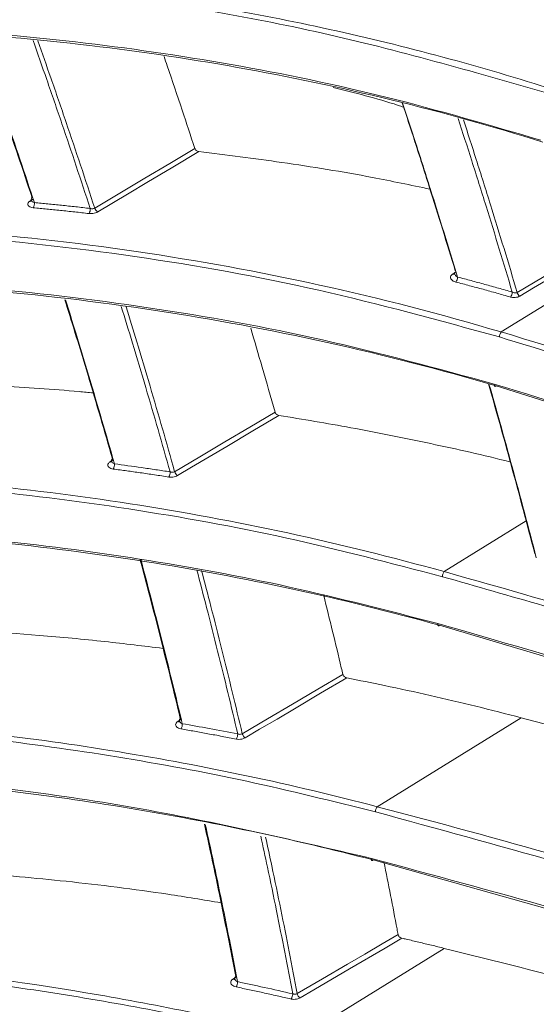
# Model space of a CAD drawing. Header units: millimetres. Extents: x 0 to 1118, y 0 to 864.
# Tile 292 of 313: x 845 to 851, y 587 to 599. Entities that reach past the tile are written whole.
import ezdxf

# ---------------------------------------------------------------- set-up
doc = ezdxf.new("R2010")
doc.units = ezdxf.units.MM

msp = doc.modelspace()

# ---------------------------------------------------------------- linework, layer by layer
at = {"color": 9, "linetype": 'Continuous', "lineweight": 0}
for p, q in [((844.918, 596.776), (844.957, 596.802)), ((850.62, 595.194), (852.366, 596.271)), ((850.033, 595.895), (850.072, 595.922)), ((845.887, 593.622), (845.927, 593.649)), ((849.929, 592.296), (850.922, 592.909)), ((846.707, 590.484), (846.749, 590.512)), ((849.118, 589.454), (850.861, 590.529)), ((848.189, 586.667), (849.93, 587.741)), ((847.375, 587.369), (847.419, 587.398))]:
    msp.add_line(p, q, dxfattribs=at)
at = {"color": 7, "linetype": 'Continuous', "lineweight": 15}
msp.add_line((851.556, 590.343), (850.861, 590.529), dxfattribs=at)
at = {"color": 9, "linetype": 'Continuous', "lineweight": 0, "flags": 128}
for points in [[(845.702, 596.692), (846.005, 596.872), (846.308, 597.053), (846.61, 597.233), (846.913, 597.414)], [(846.961, 597.376), (846.647, 597.188), (846.332, 597.001), (846.12, 596.874), (845.908, 596.748), (845.739, 596.647)], [(850.814, 595.671), (851.12, 595.852), (851.426, 596.033), (851.636, 596.157), (851.846, 596.281), (852.038, 596.394)], [(852.078, 596.355), (851.879, 596.237), (851.445, 595.981), (851.012, 595.726), (850.846, 595.628)], [(850.536, 594.564), (850.536, 594.555), (850.537, 594.548), (850.538, 594.542), (850.541, 594.538), (850.544, 594.536), (850.548, 594.536), (850.553, 594.538), (850.558, 594.542)], [(846.669, 593.505), (846.973, 593.685), (847.277, 593.865), (847.58, 594.045), (847.884, 594.225)], [(847.931, 594.185), (847.616, 593.998), (847.3, 593.811), (847.087, 593.684), (846.874, 593.558), (846.705, 593.458)], [(849.852, 591.669), (849.852, 591.66), (849.852, 591.653), (849.854, 591.647), (849.857, 591.644), (849.86, 591.642), (849.864, 591.642), (849.868, 591.644), (849.872, 591.648)], [(847.487, 590.336), (847.792, 590.515), (848.096, 590.695), (848.4, 590.874), (848.705, 591.053)], [(848.752, 591.011), (848.435, 590.825), (848.119, 590.639), (847.908, 590.514), (847.697, 590.39), (847.523, 590.287)], [(849.049, 588.829), (849.049, 588.821), (849.05, 588.814), (849.052, 588.809), (849.054, 588.805), (849.057, 588.803), (849.061, 588.803), (849.065, 588.806), (849.069, 588.81)], [(848.152, 587.193), (848.457, 587.371), (848.762, 587.55), (848.971, 587.672), (849.179, 587.794), (849.373, 587.908)], [(849.419, 587.863), (849.214, 587.743), (848.784, 587.492), (848.355, 587.24), (848.186, 587.142)]]:
    msp.add_lwpolyline(points, dxfattribs=at)
at = {"color": 7, "linetype": 'Continuous', "lineweight": 15, "flags": 128}
for points in [[(866.963, 587.954), (866.146, 588.413), (864.454, 589.293), (862.691, 590.131), (860.861, 590.931), (858.98, 591.692), (854.853, 593.189), (850.558, 594.542), (850.558, 594.542), (850.558, 594.542)], [(867.744, 584.683), (866.165, 585.548), (864.331, 586.457), (862.423, 587.319), (860.445, 588.14), (858.413, 588.919), (854.222, 590.355), (849.872, 591.648), (849.872, 591.648), (849.872, 591.648)], [(868.383, 581.493), (865.928, 582.803), (863.274, 584.033), (860.546, 585.154), (857.716, 586.195), (853.468, 587.575), (849.069, 588.81), (849.069, 588.81), (849.069, 588.81)]]:
    msp.add_lwpolyline(points, dxfattribs=at)
at = {"color": 9, "linetype": 'Continuous', "lineweight": 0}
for centre, radius, start, end in [((844.928, 596.797), 0.0234, 246.421, 300.5902), ((844.87, 596.747), 0.103, 330.393, 6.3427), ((845.544, 596.679), 0.104, 329.656, 5.2779), ((845.777, 596.715), 0.0784, 197.7748, 241.1386), ((850.047, 595.919), 0.0279, 239.2749, 288.7127), ((849.981, 595.862), 0.111, 324.6946, 358.0324), ((850.641, 595.683), 0.113, 323.9361, 356.9122), ((850.892, 595.696), 0.0825, 197.3309, 235.8854), ((850.712, 595.126), 0.114, 143.7382, 176.283), ((845.898, 593.643), 0.0233, 242.1362, 301.9088), ((845.831, 593.592), 0.11, 330.2313, 4.1422), ((846.503, 593.497), 0.111, 329.495, 3.0721), ((846.747, 593.527), 0.0805, 195.9593, 239.1283), ((850.027, 592.229), 0.119, 145.4704, 176.7884), ((846.72, 590.508), 0.0276, 242.0502, 284.0814), ((846.644, 590.453), 0.118, 330.069, 1.9904), ((847.313, 590.332), 0.119, 329.3343, 0.9066), ((847.567, 590.356), 0.0821, 194.08, 237.2991), ((849.223, 589.386), 0.125, 147.1454, 177.3008), ((847.388, 587.39), 0.025, 236.8561, 300.1509), ((847.303, 587.338), 0.127, 329.9157, 359.8836), ((847.969, 587.194), 0.128, 329.1852, 358.7924), ((848.233, 587.21), 0.0832, 192.128, 235.6451)]:
    msp.add_arc(centre, radius, start, end, dxfattribs=at)
for points, knots in [([(830.99, 597.915), (830.99, 597.915), (831.732, 598.139), (833.224, 598.545), (835.487, 599.026), (837.771, 599.367), (840.242, 599.576), (842.89, 599.6), (845.692, 599.383), (848.47, 598.914), (850.288, 598.43), (851.189, 598.145), (851.189, 598.145)], [0, 0, 0, 0, 0.000001, 0.111086, 0.222167, 0.334764, 0.447357, 0.585045, 0.7236, 0.861309, 0.999999, 1, 1, 1, 1]), ([(851.166, 598.086), (850.267, 598.344), (848.461, 598.863), (845.689, 599.317), (842.885, 599.539), (840.252, 599.514), (837.799, 599.309), (835.528, 598.97), (833.257, 598.498), (831.75, 598.068), (830.996, 597.853)], [0, 0, 0, 0, 0.1376894, 0.2763789, 0.4140537, 0.5526178, 0.6636792, 0.7747446, 0.8873706, 1, 1, 1, 1]), ([(845.647, 596.688), (845.591, 596.859), (845.479, 597.199), (845.304, 597.719), (845.13, 598.226), (845.011, 598.562), (844.956, 598.72)], [0, 0, 0, 0, 0.251667, 0.503362, 0.767458, 1, 1, 1, 1]), ([(845.014, 598.715), (845.067, 598.565), (845.183, 598.236), (845.355, 597.735), (845.532, 597.21), (845.646, 596.864), (845.702, 596.692)], [0, 0, 0, 0, 0.222083, 0.487393, 0.743682, 1, 1, 1, 1]), ([(850.753, 595.677), (850.701, 595.85), (850.597, 596.197), (850.434, 596.726), (850.268, 597.252), (850.154, 597.605), (850.099, 597.776)], [0, 0, 0, 0, 0.24771, 0.495443, 0.75634, 1, 1, 1, 1]), ([(850.164, 597.758), (850.215, 597.599), (850.325, 597.257), (850.489, 596.739), (850.654, 596.202), (850.761, 595.848), (850.814, 595.671)], [0, 0, 0, 0, 0.228102, 0.490679, 0.745327, 1, 1, 1, 1]), ([(844.918, 596.776), (844.914, 596.773), (844.903, 596.764), (844.892, 596.748), (844.892, 596.73), (844.904, 596.714), (844.927, 596.701), (844.948, 596.698), (844.959, 596.696)], [0, 0, 0, 0, 0.102387, 0.276395, 0.456438, 0.638803, 0.81935, 1, 1, 1, 1]), ([(844.935, 596.789), (844.935, 596.789), (844.935, 596.784), (844.942, 596.776), (844.954, 596.765), (844.966, 596.761), (844.972, 596.759)], [0, 0, 0, 0, 0.005776, 0.338023, 0.670579, 1, 1, 1, 1]), ([(844.972, 596.759), (845.026, 596.753), (845.136, 596.743), (845.303, 596.726), (845.474, 596.708), (845.589, 596.695), (845.647, 596.688)], [0, 0, 0, 0, 0.242992, 0.485989, 0.742991, 1, 1, 1, 1]), ([(845.633, 596.626), (845.576, 596.633), (845.46, 596.646), (845.29, 596.664), (845.123, 596.681), (845.014, 596.691), (844.959, 596.696)], [0, 0, 0, 0, 0.257002, 0.51401, 0.757002, 1, 1, 1, 1]), ([(845.633, 596.626), (845.638, 596.626), (845.654, 596.625), (845.681, 596.627), (845.713, 596.634), (845.731, 596.642), (845.739, 596.647)], [0, 0, 0, 0, 0.144515, 0.432422, 0.716099, 1, 1, 1, 1]), ([(845.647, 596.688), (845.65, 596.688), (845.658, 596.685), (845.672, 596.683), (845.689, 596.685), (845.698, 596.689), (845.702, 596.692)], [0, 0, 0, 0, 0.151658, 0.446002, 0.725812, 1, 1, 1, 1]), ([(832.928, 595.51), (832.928, 595.51), (833.649, 595.678), (835.096, 595.974), (837.285, 596.295), (839.488, 596.485), (841.717, 596.538), (843.959, 596.444), (846.204, 596.194), (848.43, 595.787), (849.894, 595.41), (850.62, 595.194), (850.62, 595.194)], [0, 0, 0, 0, 0.000001, 0.122322, 0.24464, 0.368523, 0.492402, 0.61903, 0.746162, 0.872802, 0.999999, 1, 1, 1, 1]), ([(850.598, 595.134), (849.872, 595.333), (848.417, 595.733), (846.195, 596.13), (843.951, 596.382), (841.721, 596.474), (839.511, 596.423), (837.32, 596.235), (835.124, 595.922), (833.663, 595.605), (832.932, 595.447)], [0, 0, 0, 0, 0.1266283, 0.2538223, 0.3804425, 0.5075781, 0.629876, 0.7521776, 0.8760871, 1, 1, 1, 1]), ([(850.033, 595.895), (850.031, 595.893), (850.021, 595.887), (850.009, 595.872), (850.006, 595.849), (850.016, 595.828), (850.038, 595.809), (850.06, 595.802), (850.071, 595.798)], [0, 0, 0, 0, 0.042139, 0.218886, 0.409398, 0.607488, 0.803685, 1, 1, 1, 1]), ([(850.732, 595.617), (850.676, 595.633), (850.566, 595.664), (850.401, 595.71), (850.236, 595.754), (850.126, 595.783), (850.071, 595.798)], [0, 0, 0, 0, 0.251516, 0.503039, 0.751516, 1, 1, 1, 1]), ([(850.092, 595.858), (850.147, 595.844), (850.256, 595.815), (850.422, 595.77), (850.587, 595.724), (850.698, 595.693), (850.753, 595.677)], [0, 0, 0, 0, 0.248477, 0.496961, 0.748477, 1, 1, 1, 1]), ([(850.753, 595.677), (850.758, 595.675), (850.768, 595.67), (850.784, 595.666), (850.796, 595.666), (850.806, 595.668), (850.81, 595.67), (850.814, 595.671)], [0, 0, 0, 0, 0.243372, 0.513074, 0.760683, 0.793698, 1, 1, 1, 1]), ([(850.732, 595.617), (850.74, 595.615), (850.759, 595.611), (850.79, 595.61), (850.821, 595.616), (850.838, 595.624), (850.846, 595.628)], [0, 0, 0, 0, 0.225707, 0.488279, 0.743982, 1, 1, 1, 1]), ([(846.614, 593.503), (846.566, 593.673), (846.47, 594.013), (846.318, 594.532), (846.17, 595.029), (846.069, 595.356), (846.023, 595.503)], [0, 0, 0, 0, 0.25536, 0.510747, 0.778607, 1, 1, 1, 1]), ([(846.081, 595.497), (846.125, 595.356), (846.223, 595.037), (846.37, 594.546), (846.523, 594.022), (846.621, 593.677), (846.669, 593.505)], [0, 0, 0, 0, 0.210749, 0.480028, 0.74, 1, 1, 1, 1]), ([(850.62, 595.194), (850.62, 595.194), (852.068, 594.764), (854.923, 593.859), (858.385, 592.596), (861.077, 591.493), (862.937, 590.664), (864.613, 589.851), (865.862, 589.197), (866.582, 588.788), (866.82, 588.653)], [0, 0, 0, 0, 0.000001, 0.246125, 0.492209, 0.618649, 0.745081, 0.847307, 0.949527, 1, 1, 1, 1]), ([(866.786, 588.592), (866.548, 588.727), (865.775, 589.167), (864.409, 589.88), (862.666, 590.715), (860.86, 591.51), (858.831, 592.339), (856.426, 593.244), (853.631, 594.207), (851.61, 594.825), (850.598, 595.134)], [0, 0, 0, 0, 0.050452, 0.164245, 0.278278, 0.39291, 0.507699, 0.654165, 0.826929, 1, 1, 1, 1]), ([(845.887, 593.622), (845.882, 593.619), (845.871, 593.61), (845.861, 593.594), (845.86, 593.574), (845.873, 593.557), (845.895, 593.544), (845.916, 593.539), (845.927, 593.537)], [0, 0, 0, 0, 0.1046412, 0.2790418, 0.4586014, 0.640098, 0.8200038, 1, 1, 1, 1]), ([(845.905, 593.632), (845.905, 593.632), (845.906, 593.627), (845.912, 593.618), (845.924, 593.607), (845.935, 593.602), (845.941, 593.6)], [0, 0, 0, 0, 0.0197393, 0.3472703, 0.675052, 1, 1, 1, 1]), ([(846.599, 593.44), (846.542, 593.449), (846.426, 593.467), (846.257, 593.492), (846.09, 593.515), (845.981, 593.53), (845.927, 593.537)], [0, 0, 0, 0, 0.257282, 0.514569, 0.757282, 1, 1, 1, 1]), ([(845.941, 593.6), (846.05, 593.585), (846.217, 593.562), (846.441, 593.529), (846.557, 593.511), (846.614, 593.503)], [0, 0, 0, 0, 0.48543, 0.742712, 1, 1, 1, 1]), ([(834.826, 593.002), (834.826, 593.002), (835.442, 593.104), (836.675, 593.278), (838.533, 593.448), (840.399, 593.525), (842.292, 593.503), (844.205, 593.376), (846.13, 593.136), (848.042, 592.783), (849.302, 592.471), (849.929, 592.296), (849.929, 592.296)], [0, 0, 0, 0, 0.000001, 0.121674, 0.243345, 0.366131, 0.488915, 0.616491, 0.744432, 0.872018, 0.999999, 1, 1, 1, 1]), ([(849.908, 592.235), (849.282, 592.399), (848.028, 592.726), (846.119, 593.071), (844.194, 593.313), (842.29, 593.439), (840.409, 593.461), (838.552, 593.385), (836.69, 593.22), (835.448, 593.032), (834.828, 592.938)], [0, 0, 0, 0, 0.127578, 0.255557, 0.383129, 0.511071, 0.632731, 0.754394, 0.877196, 1, 1, 1, 1]), ([(846.599, 593.44), (846.604, 593.439), (846.62, 593.437), (846.647, 593.439), (846.68, 593.445), (846.697, 593.454), (846.705, 593.458)], [0, 0, 0, 0, 0.14327, 0.431216, 0.715506, 1, 1, 1, 1]), ([(846.614, 593.503), (846.617, 593.502), (846.625, 593.499), (846.639, 593.497), (846.656, 593.499), (846.665, 593.503), (846.669, 593.505)], [0, 0, 0, 0, 0.149582, 0.443231, 0.72406, 1, 1, 1, 1]), ([(847.432, 590.334), (847.393, 590.501), (847.314, 590.834), (847.188, 591.343), (847.063, 591.838), (846.977, 592.166), (846.937, 592.319)], [0, 0, 0, 0, 0.252492, 0.505011, 0.769915, 1, 1, 1, 1]), ([(846.995, 592.308), (847.033, 592.164), (847.117, 591.844), (847.241, 591.355), (847.367, 590.842), (847.447, 590.505), (847.487, 590.336)], [0, 0, 0, 0, 0.218662, 0.485444, 0.742708, 1, 1, 1, 1]), ([(867.596, 585.304), (867.103, 585.581), (866.035, 586.179), (864.296, 587.04), (862.405, 587.901), (860.447, 588.718), (858.717, 589.386), (856.846, 590.067), (854.83, 590.755), (852.385, 591.527), (850.727, 592.001), (849.908, 592.235)], [0, 0, 0, 0, 0.096108, 0.207877, 0.319889, 0.432509, 0.545288, 0.610664, 0.741431, 0.872365, 1, 1, 1, 1]), ([(849.929, 592.296), (849.929, 592.296), (851.394, 591.887), (854.288, 591.023), (858.006, 589.741), (861.134, 588.522), (863.704, 587.404), (865.872, 586.349), (867.136, 585.641), (867.63, 585.364)], [0, 0, 0, 0, 0.000001, 0.227328, 0.454625, 0.604366, 0.754186, 0.903851, 1, 1, 1, 1]), ([(836.672, 590.39), (836.672, 590.39), (837.691, 590.49), (839.739, 590.61), (842.851, 590.53), (845.991, 590.169), (848.083, 589.726), (849.118, 589.454), (849.118, 589.454)], [0, 0, 0, 0, 0.000001, 0.243758, 0.489026, 0.7445, 0.999999, 1, 1, 1, 1]), ([(849.098, 589.392), (848.58, 589.52), (847.544, 589.777), (845.971, 590.068), (844.388, 590.289), (842.315, 590.477), (839.739, 590.556), (837.695, 590.402), (836.67, 590.325)], [0, 0, 0, 0, 0.127633, 0.255525, 0.383153, 0.511025, 0.754739, 1, 1, 1, 1]), ([(846.707, 590.484), (846.702, 590.481), (846.691, 590.472), (846.681, 590.455), (846.68, 590.435), (846.693, 590.417), (846.715, 590.402), (846.736, 590.397), (846.746, 590.394)], [0, 0, 0, 0, 0.1072767, 0.2820282, 0.4610494, 0.6415989, 0.8207598, 1, 1, 1, 1]), ([(846.762, 590.457), (846.756, 590.46), (846.745, 590.465), (846.734, 590.476), (846.727, 590.485), (846.727, 590.49), (846.727, 590.49)], [0, 0, 0, 0, 0.322164, 0.646897, 0.971546, 1, 1, 1, 1]), ([(846.762, 590.457), (846.87, 590.438), (847.094, 590.399), (847.317, 590.356), (847.432, 590.334)], [0, 0, 0, 0, 0.484658, 1, 1, 1, 1]), ([(847.416, 590.271), (847.358, 590.282), (847.244, 590.305), (847.074, 590.336), (846.909, 590.366), (846.8, 590.385), (846.746, 590.394)], [0, 0, 0, 0, 0.257668, 0.515342, 0.757668, 1, 1, 1, 1]), ([(847.487, 590.336), (847.483, 590.334), (847.474, 590.33), (847.457, 590.328), (847.443, 590.33), (847.435, 590.333), (847.432, 590.334)], [0, 0, 0, 0, 0.277962, 0.560038, 0.853131, 1, 1, 1, 1]), ([(847.416, 590.271), (847.421, 590.271), (847.436, 590.268), (847.464, 590.268), (847.497, 590.274), (847.514, 590.283), (847.523, 590.287)], [0, 0, 0, 0, 0.141439, 0.429601, 0.714709, 1, 1, 1, 1]), ([(868.263, 582.098), (867.411, 582.567), (865.97, 583.359), (863.788, 584.374), (861.83, 585.216), (859.808, 586.013), (857.053, 587.018), (853.511, 588.183), (850.571, 588.988), (849.098, 589.392)], [0, 0, 0, 0, 0.153037, 0.258526, 0.364223, 0.470448, 0.576815, 0.788016, 1, 1, 1, 1]), ([(849.118, 589.454), (849.118, 589.454), (850.6, 589.065), (853.527, 588.239), (857.309, 587.005), (860.515, 585.823), (863.171, 584.731), (865.801, 583.529), (867.443, 582.628), (868.297, 582.159)], [0, 0, 0, 0, 0.000001, 0.211574, 0.423127, 0.564384, 0.705713, 0.84691, 1, 1, 1, 1]), ([(848.098, 587.191), (848.066, 587.358), (848.002, 587.693), (847.9, 588.204), (847.804, 588.672), (847.738, 588.973), (847.711, 589.098)], [0, 0, 0, 0, 0.263988, 0.528005, 0.804656, 1, 1, 1, 1]), ([(847.769, 589.086), (847.794, 588.969), (847.858, 588.677), (847.953, 588.215), (848.056, 587.7), (848.12, 587.362), (848.152, 587.193)], [0, 0, 0, 0, 0.183544, 0.462375, 0.731173, 1, 1, 1, 1]), ([(838.452, 587.674), (838.452, 587.674), (839.257, 587.699), (840.869, 587.699), (843.305, 587.539), (845.751, 587.208), (847.38, 586.867), (848.189, 586.667), (848.189, 586.667)], [0, 0, 0, 0, 0.000001, 0.24555, 0.492042, 0.746013, 0.999999, 1, 1, 1, 1]), ([(848.17, 586.604), (847.766, 586.7), (846.956, 586.891), (845.733, 587.121), (844.503, 587.311), (842.883, 587.499), (840.864, 587.64), (839.254, 587.618), (838.448, 587.607)], [0, 0, 0, 0, 0.126925, 0.254, 0.380922, 0.507987, 0.753513, 1, 1, 1, 1]), ([(847.375, 587.369), (847.37, 587.366), (847.358, 587.357), (847.348, 587.339), (847.348, 587.318), (847.36, 587.299), (847.382, 587.283), (847.403, 587.277), (847.413, 587.274)], [0, 0, 0, 0, 0.110223, 0.285267, 0.463701, 0.643249, 0.82159, 1, 1, 1, 1]), ([(847.43, 587.338), (847.425, 587.34), (847.414, 587.345), (847.403, 587.357), (847.397, 587.366), (847.397, 587.371), (847.397, 587.372)], [0, 0, 0, 0, 0.3161255, 0.6345469, 0.9531314, 1, 1, 1, 1]), ([(847.43, 587.338), (847.538, 587.315), (847.761, 587.268), (847.983, 587.217), (848.098, 587.191)], [0, 0, 0, 0, 0.483641, 1, 1, 1, 1]), ([(848.079, 587.128), (848.022, 587.141), (847.908, 587.167), (847.739, 587.205), (847.575, 587.24), (847.467, 587.263), (847.413, 587.274)], [0, 0, 0, 0, 0.258176, 0.516359, 0.758177, 1, 1, 1, 1]), ([(848.079, 587.128), (848.084, 587.127), (848.1, 587.124), (848.127, 587.124), (848.16, 587.129), (848.178, 587.137), (848.186, 587.142)], [0, 0, 0, 0, 0.139028, 0.427585, 0.713712, 1, 1, 1, 1]), ([(848.152, 587.193), (848.148, 587.191), (848.139, 587.186), (848.122, 587.185), (848.108, 587.187), (848.1, 587.19), (848.098, 587.191)], [0, 0, 0, 0, 0.280238, 0.563783, 0.856462, 1, 1, 1, 1])]:
    msp.add_open_spline(points, degree=3, knots=knots, dxfattribs=at)
at = {"color": 7, "linetype": 'Continuous', "lineweight": 15}
for points, knots in [([(831.243, 597.266), (832.292, 597.557), (834.395, 598.142), (837.518, 598.665), (840.586, 598.925), (843.216, 598.908), (845.474, 598.721), (847.364, 598.445), (849.244, 598.056), (850.481, 597.694), (851.1, 597.513)], [0, 0, 0, 0, 0.159169, 0.31939, 0.467986, 0.617595, 0.712568, 0.807538, 0.90377, 1, 1, 1, 1]), ([(851.122, 597.491), (851.122, 597.491), (850.516, 597.681), (849.292, 598.021), (847.424, 598.415), (845.526, 598.692), (843.259, 598.881), (840.62, 598.897), (837.559, 598.641), (834.433, 598.103), (832.323, 597.554), (831.272, 597.237), (831.272, 597.237)], [0, 0, 0, 0, 0.000001, 0.094786, 0.189896, 0.285971, 0.382358, 0.530941, 0.680563, 0.839741, 0.999999, 1, 1, 1, 1]), ([(844.945, 596.818), (844.889, 596.986), (844.777, 597.322), (844.602, 597.837), (844.433, 598.322), (844.32, 598.639), (844.271, 598.777)], [0, 0, 0, 0, 0.257308, 0.514644, 0.788084, 1, 1, 1, 1]), ([(844.278, 598.776), (844.329, 598.632), (844.445, 598.309), (844.618, 597.811), (844.798, 597.283), (844.914, 596.933), (844.972, 596.759)], [0, 0, 0, 0, 0.214342, 0.480213, 0.740091, 1, 1, 1, 1]), ([(846.913, 597.414), (846.862, 597.568), (846.753, 597.9), (846.629, 598.27), (846.554, 598.486), (846.541, 598.524)], [0, 0, 0, 0, 0.415976, 0.898633, 1, 1, 1, 1]), ([(848.586, 598.149), (848.847, 598.086), (849.129, 598.018), (849.417, 597.92), (849.439, 597.912)], [0, 0, 0, 0, 0.924059, 1, 1, 1, 1]), ([(850.064, 595.933), (850.013, 596.102), (849.909, 596.441), (849.746, 596.962), (849.585, 597.469), (849.474, 597.807), (849.422, 597.964)], [0, 0, 0, 0, 0.250442, 0.500907, 0.76885, 1, 1, 1, 1]), ([(849.427, 597.963), (849.481, 597.8), (849.594, 597.455), (849.76, 596.932), (849.929, 596.393), (850.037, 596.037), (850.092, 595.858)], [0, 0, 0, 0, 0.231998, 0.490915, 0.745444, 1, 1, 1, 1]), ([(846.913, 597.414), (846.915, 597.409), (846.919, 597.4), (846.93, 597.388), (846.945, 597.379), (846.955, 597.377), (846.961, 597.376)], [0, 0, 0, 0, 0.235551, 0.470812, 0.714107, 1, 1, 1, 1]), ([(849.758, 596.922), (849.526, 596.97), (848.931, 597.094), (847.998, 597.246), (847.296, 597.334), (846.961, 597.376)], [0, 0, 0, 0, 0.250939, 0.642831, 1, 1, 1, 1]), ([(844.945, 596.818), (844.943, 596.816), (844.937, 596.811), (844.933, 596.801), (844.934, 596.793), (844.935, 596.789)], [0, 0, 0, 0, 0.218924, 0.599333, 1, 1, 1, 1]), ([(844.934, 596.789), (844.935, 596.786), (844.937, 596.779), (844.933, 596.772), (844.934, 596.773), (844.934, 596.773)], [0, 0, 0, 0, 0.418129, 0.900778, 1, 1, 1, 1]), ([(833.149, 594.857), (833.893, 595.018), (835.384, 595.34), (837.635, 595.653), (839.893, 595.834), (842.103, 595.865), (844.259, 595.755), (846.364, 595.508), (848.463, 595.129), (849.845, 594.752), (850.536, 594.564)], [0, 0, 0, 0, 0.128383, 0.257187, 0.385582, 0.514447, 0.634915, 0.75538, 0.877692, 1, 1, 1, 1]), ([(850.558, 594.542), (850.558, 594.542), (849.882, 594.741), (848.517, 595.092), (846.434, 595.479), (844.317, 595.728), (842.143, 595.839), (839.922, 595.807), (837.666, 595.628), (835.414, 595.307), (833.921, 595.003), (833.176, 594.829), (833.176, 594.829)], [0, 0, 0, 0, 0.000001, 0.120194, 0.240866, 0.362957, 0.485507, 0.613901, 0.742775, 0.871174, 0.999999, 1, 1, 1, 1]), ([(850.055, 595.899), (850.056, 595.897), (850.056, 595.893), (850.055, 595.891), (850.055, 595.891)], [0, 0, 0, 0, 0.57149, 1, 1, 1, 1]), ([(850.056, 595.899), (850.057, 595.895), (850.061, 595.885), (850.073, 595.87), (850.086, 595.862), (850.092, 595.858)], [0, 0, 0, 0, 0.271409, 0.63692, 1, 1, 1, 1]), ([(845.916, 593.661), (845.868, 593.829), (845.771, 594.164), (845.619, 594.679), (845.476, 595.152), (845.38, 595.457), (845.341, 595.584)], [0, 0, 0, 0, 0.262231, 0.524491, 0.802776, 1, 1, 1, 1]), ([(845.349, 595.583), (845.391, 595.449), (845.488, 595.137), (845.635, 594.65), (845.791, 594.123), (845.891, 593.774), (845.941, 593.6)], [0, 0, 0, 0, 0.20198, 0.472278, 0.736124, 1, 1, 1, 1]), ([(847.59, 595.24), (847.636, 595.083), (847.736, 594.744), (847.832, 594.406), (847.884, 594.225)], [0, 0, 0, 0, 0.464031, 1, 1, 1, 1]), ([(845.684, 594.457), (845.627, 594.462), (845.249, 594.5), (844.547, 594.542), (843.614, 594.583), (843.002, 594.588), (842.714, 594.591)], [0, 0, 0, 0, 0.057996, 0.383468, 0.709619, 1, 1, 1, 1]), ([(851.026, 592.512), (850.979, 592.691), (850.886, 593.049), (850.74, 593.587), (850.601, 594.093), (850.508, 594.419), (850.466, 594.566)], [0, 0, 0, 0, 0.26193, 0.523887, 0.786607, 1, 1, 1, 1]), ([(850.472, 594.564), (850.516, 594.41), (850.611, 594.076), (850.754, 593.558), (850.901, 593.011), (850.997, 592.645), (851.044, 592.462)], [0, 0, 0, 0, 0.219229, 0.476232, 0.738102, 1, 1, 1, 1]), ([(850.536, 594.564), (851.971, 594.125), (854.848, 593.245), (858.246, 592.007), (860.827, 590.964), (862.649, 590.168), (864.419, 589.329), (865.851, 588.585), (866.683, 588.118), (866.962, 587.957), (866.962, 587.957)], [0, 0, 0, 0, 0.242459, 0.4858, 0.599181, 0.712706, 0.826755, 0.941028, 0.999999, 1, 1, 1, 1]), ([(847.884, 594.225), (847.886, 594.22), (847.889, 594.211), (847.9, 594.199), (847.913, 594.19), (847.924, 594.186), (847.931, 594.185), (847.931, 594.185)], [0, 0, 0, 0, 0.232401, 0.464523, 0.704403, 0.965204, 1, 1, 1, 1]), ([(850.731, 593.621), (850.728, 593.622), (850.409, 593.706), (849.766, 593.846), (848.836, 594.037), (848.222, 594.137), (847.931, 594.185)], [0, 0, 0, 0, 0.002613, 0.346202, 0.690615, 1, 1, 1, 1]), ([(845.916, 593.661), (845.914, 593.659), (845.908, 593.654), (845.903, 593.644), (845.905, 593.636), (845.905, 593.632)], [0, 0, 0, 0, 0.22761, 0.614512, 1, 1, 1, 1]), ([(845.905, 593.632), (845.906, 593.629), (845.907, 593.623), (845.903, 593.617), (845.904, 593.618), (845.904, 593.618)], [0, 0, 0, 0, 0.515997, 0.995398, 1, 1, 1, 1]), ([(835.012, 592.349), (835.643, 592.444), (836.907, 592.634), (838.809, 592.798), (840.713, 592.867), (842.589, 592.833), (844.435, 592.698), (846.251, 592.463), (848.061, 592.132), (849.255, 591.823), (849.852, 591.669)], [0, 0, 0, 0, 0.126999, 0.254297, 0.381304, 0.508639, 0.630813, 0.752984, 0.876493, 1, 1, 1, 1]), ([(849.872, 591.648), (849.872, 591.648), (849.284, 591.811), (848.1, 592.102), (846.299, 592.438), (844.477, 592.673), (842.621, 592.808), (840.739, 592.842), (838.837, 592.774), (836.934, 592.605), (835.669, 592.427), (835.037, 592.323), (835.037, 592.323)], [0, 0, 0, 0, 0.000001, 0.122148, 0.244298, 0.367807, 0.491319, 0.618329, 0.74567, 0.872683, 0.999999, 1, 1, 1, 1]), ([(846.738, 590.519), (846.699, 590.681), (846.621, 591.006), (846.496, 591.504), (846.373, 591.984), (846.289, 592.302), (846.25, 592.447)], [0, 0, 0, 0, 0.253349, 0.506725, 0.77563, 1, 1, 1, 1]), ([(846.259, 592.445), (846.3, 592.292), (846.387, 591.966), (846.513, 591.472), (846.641, 590.962), (846.722, 590.625), (846.762, 590.457)], [0, 0, 0, 0, 0.230015, 0.49119, 0.745581, 1, 1, 1, 1]), ([(848.472, 592.008), (848.544, 591.717), (848.624, 591.398), (848.698, 591.08), (848.705, 591.053)], [0, 0, 0, 0, 0.915094, 1, 1, 1, 1]), ([(846.53, 591.368), (846.296, 591.396), (845.797, 591.457), (844.803, 591.551), (844.041, 591.592), (843.545, 591.618)], [0, 0, 0, 0, 0.2365954, 0.5028572, 1, 1, 1, 1]), ([(849.852, 591.669), (851.305, 591.25), (854.217, 590.41), (857.707, 589.208), (860.411, 588.174), (862.38, 587.357), (864.297, 586.493), (866.092, 585.605), (867.22, 584.988), (867.743, 584.686), (867.743, 584.686)], [0, 0, 0, 0, 0.224617, 0.450032, 0.561498, 0.673111, 0.785257, 0.89763, 0.999999, 1, 1, 1, 1]), ([(848.705, 591.053), (848.706, 591.049), (848.71, 591.039), (848.72, 591.027), (848.733, 591.017), (848.744, 591.013), (848.751, 591.012), (848.752, 591.011)], [0, 0, 0, 0, 0.228994, 0.45772, 0.693922, 0.950335, 1, 1, 1, 1]), ([(850.861, 590.529), (850.678, 590.576), (850.312, 590.671), (849.761, 590.8), (849.24, 590.914), (848.904, 590.981), (848.752, 591.011)], [0, 0, 0, 0, 0.261634, 0.523334, 0.785234, 1, 1, 1, 1]), ([(846.727, 590.49), (846.727, 590.494), (846.726, 590.502), (846.73, 590.512), (846.736, 590.517), (846.738, 590.519)], [0, 0, 0, 0, 0.373917, 0.764392, 1, 1, 1, 1]), ([(846.727, 590.49), (846.727, 590.49), (846.728, 590.487), (846.725, 590.479), (846.726, 590.48), (846.726, 590.48)], [0, 0, 0, 0, 0.087661, 0.865556, 1, 1, 1, 1]), ([(836.822, 589.739), (837.344, 589.784), (838.388, 589.874), (839.955, 589.925), (841.522, 589.913), (843.567, 589.803), (846.092, 589.517), (848.061, 589.059), (849.049, 588.829)], [0, 0, 0, 0, 0.127033, 0.25427, 0.381309, 0.508567, 0.753409, 1, 1, 1, 1]), ([(849.069, 588.81), (849.069, 588.81), (848.094, 589.063), (846.117, 589.483), (843.079, 589.844), (839.98, 589.937), (837.889, 589.818), (836.845, 589.715), (836.845, 589.715)], [0, 0, 0, 0, 0.000001, 0.244833, 0.491449, 0.745726, 0.999999, 1, 1, 1, 1]), ([(847.408, 587.4), (847.376, 587.565), (847.312, 587.896), (847.209, 588.403), (847.116, 588.852), (847.053, 589.135), (847.03, 589.243)], [0, 0, 0, 0, 0.270095, 0.540221, 0.826039, 1, 1, 1, 1]), ([(847.04, 589.24), (847.065, 589.124), (847.13, 588.831), (847.227, 588.367), (847.332, 587.849), (847.397, 587.508), (847.43, 587.338)], [0, 0, 0, 0, 0.183284, 0.460478, 0.730223, 1, 1, 1, 1]), ([(849.049, 588.829), (850.518, 588.43), (853.463, 587.629), (857.27, 586.386), (860.53, 585.189), (863.273, 584.065), (865.913, 582.845), (867.58, 581.959), (868.382, 581.496), (868.382, 581.496)], [0, 0, 0, 0, 0.2095833, 0.4199012, 0.5638165, 0.7080879, 0.853712, 0.9999994, 1, 1, 1, 1]), ([(849.2, 588.787), (849.254, 588.517), (849.313, 588.223), (849.368, 587.93), (849.373, 587.908)], [0, 0, 0, 0, 0.921665, 1, 1, 1, 1]), ([(847.231, 588.292), (847.017, 588.327), (846.394, 588.43), (845.392, 588.555), (844.603, 588.624), (844.227, 588.657)], [0, 0, 0, 0, 0.215135, 0.62553, 1, 1, 1, 1]), ([(849.373, 587.908), (849.374, 587.903), (849.377, 587.894), (849.386, 587.881), (849.399, 587.871), (849.411, 587.865), (849.418, 587.864), (849.419, 587.863)], [0, 0, 0, 0, 0.225236, 0.450215, 0.682381, 0.934083, 1, 1, 1, 1]), ([(849.93, 587.741), (849.879, 587.754), (849.777, 587.779), (849.624, 587.815), (849.505, 587.844), (849.436, 587.859), (849.419, 587.863)], [0, 0, 0, 0, 0.299253, 0.5985116, 0.8977872, 1, 1, 1, 1]), ([(852.222, 587.149), (852.067, 587.191), (851.31, 587.398), (850.542, 587.589), (849.93, 587.741)], [0, 0, 0, 0, 0.203998, 1, 1, 1, 1]), ([(847.396, 587.372), (847.396, 587.371), (847.397, 587.369), (847.396, 587.366), (847.395, 587.364)], [0, 0, 0, 0, 0.09984, 1, 1, 1, 1]), ([(847.397, 587.372), (847.396, 587.375), (847.395, 587.383), (847.4, 587.393), (847.406, 587.398), (847.408, 587.4)], [0, 0, 0, 0, 0.353377, 0.7524119, 1, 1, 1, 1])]:
    msp.add_open_spline(points, degree=3, knots=knots, dxfattribs=at)

doc.saveas('drawing.dxf')
